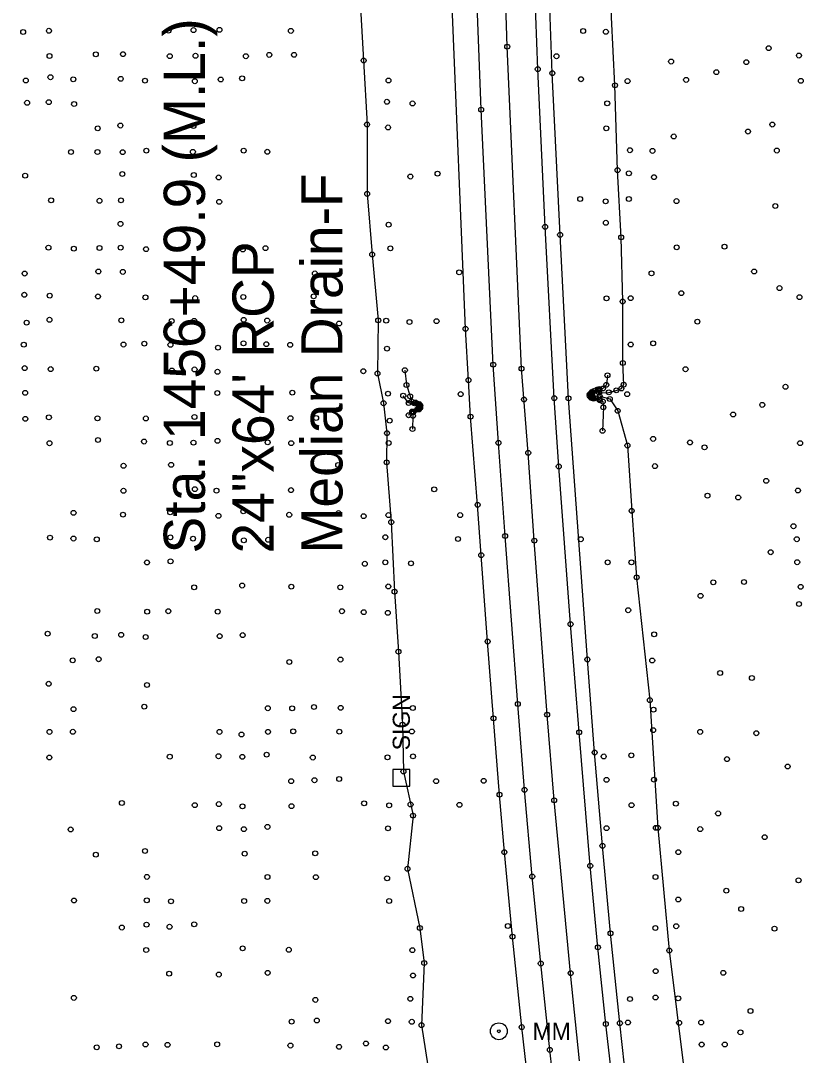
# Model space of a CAD drawing. Extents: x 20503438 to 20508873, y 7964251 to 7984667.
# Drawn here: x 20505239.1 to 20505557.8, y 7977994.1 to 7978415.4 of the extents above; entities that cross this region are included whole.
import ezdxf

# ---------------------------------------------------------------- set-up
doc = ezdxf.new("R2010")
doc.units = 0
for name, color, linetype in [('SurBreakLine', 7, 'Continuous'), ('SurConcreteSlab', 7, 'Continuous'), ('SurDrainageArrowUp', 7, 'Continuous'), ('SurEdgeRoadPaved', 7, 'Continuous'), ('SurEdgeShoulderPaved', 7, 'Continuous'), ('SurPointsNonDTM', 7, 'Continuous'), ('SurRoadPoints', 7, 'Continuous'), ('SurSurveyPoints', 7, 'Continuous'), ('SurTxtDrainage', 7, 'Continuous')]:
    doc.layers.add(name, color=color, linetype=linetype)

msp = doc.modelspace()

# ---------------------------------------------------------------- linework, layer by layer
at = {"layer": 'SurBreakLine'}
for points in [[(20505466.7, 7977991.92), (20505463.05, 7978027.55), (20505456.33, 7978097.95), (20505453.46, 7978132.8), (20505448.25, 7978203.68), (20505445.78, 7978239.4), (20505443.04, 7978273.69), (20505437.22, 7978404.79), (20505435.97, 7978443.35), (20505435.15, 7978478.03), (20505432.45, 7978640.01), (20505431.71, 7978709.45), (20505431.58, 7978734.45), (20505430.86, 7978759.44), (20505430.93, 7978784.44), (20505430.5, 7978796.56)], [(20505395.55, 7978273.04), (20505396.21, 7978267.06), (20505397.68, 7978262.44), (20505398.24, 7978260.35), (20505399.89, 7978259.89), (20505401.46, 7978259.23), (20505401.83, 7978258.63), (20505401.77, 7978257.83), (20505401.29, 7978257.05), (20505399.01, 7978255.99), (20505398.85, 7978254.48), (20505398.63, 7978249.1)], [(20505478.04, 7978270.98), (20505477.59, 7978267.09), (20505476.21, 7978265.6), (20505474.79, 7978265.37), (20505474.15, 7978265.26), (20505472.82, 7978264.75), (20505471.74, 7978264.27), (20505470.84, 7978263.31), (20505470.83, 7978262.58), (20505471.43, 7978261.81), (20505472.39, 7978261.47), (20505474.89, 7978260.84), (20505476.13, 7978260.28), (20505476.38, 7978257.95), (20505476.06, 7978248.37)], [(20505397.07, 7978254.73), (20505398.53, 7978256.23), (20505400.61, 7978257.17), (20505401.39, 7978257.62), (20505401.48, 7978258.17), (20505401.22, 7978258.76), (20505400.77, 7978259.23), (20505399.43, 7978259.56), (20505397.06, 7978259.72), (20505394.87, 7978262.67)]]:
    msp.add_lwpolyline(points, dxfattribs=at)
at = {"layer": 'SurConcreteSlab'}
msp.add_lwpolyline([(20505474.17, 7978264.74), (20505471.96, 7978263.92), (20505471.34, 7978263.43), (20505472.04, 7978262.14), (20505473.42, 7978261.59), (20505474.8, 7978261.17), (20505474.79, 7978260.96), (20505472.08, 7978261.71), (20505471.25, 7978262.16), (20505470.95, 7978262.87), (20505471.11, 7978263.57), (20505471.75, 7978264.1), (20505474.11, 7978265.13)], close=True, dxfattribs=at)
msp.add_lwpolyline([(20505399.03, 7978256.14), (20505400.94, 7978257.05), (20505401.45, 7978257.57), (20505401.59, 7978258.05), (20505401.54, 7978258.66), (20505401.3, 7978259.08), (20505400.8, 7978259.41), (20505399.57, 7978259.8)], dxfattribs=at)
at = {"layer": 'SurDrainageArrowUp'}
for points in [[(20505474.67, 7978263.82), (20505478.63, 7978264.02), (20505481.65, 7978264.86), (20505483.72, 7978265.63), (20505484.67, 7978267.18), (20505484.3, 7978276.01), (20505484.24, 7978301.05), (20505483.64, 7978327.15), (20505482.16, 7978354.51), (20505481.11, 7978389.07), (20505479.69, 7978416.8), (20505478.61, 7978443.73), (20505478.44, 7978471.06), (20505475.46, 7978502.13), (20505474.48, 7978523.38), (20505474.99, 7978533.6), (20505474.55, 7978545.64), (20505473.83, 7978573.07), (20505474.71, 7978624.25), (20505473.48, 7978673.92), (20505472.63, 7978723.22)], [(20505377.35, 7978422.89), (20505378.75, 7978399.15), (20505380.14, 7978373.07), (20505380.18, 7978344.83), (20505382.24, 7978320.18), (20505384.7, 7978293.38), (20505384.39, 7978271.7), (20505386.86, 7978259.61), (20505388.26, 7978247.46), (20505388.12, 7978235.54), (20505389.99, 7978211.16), (20505391.35, 7978182.89), (20505392.92, 7978158.44), (20505394.56, 7978128.75), (20505394.95, 7978109.7), (20505398.87, 7978091.71), (20505396.6, 7978070.07), (20505401.67, 7978045.94), (20505403.43, 7978031.68), (20505402.32, 7978006.39), (20505406.53, 7977979.39)], [(20505474.88, 7978262.46), (20505478.99, 7978261.36), (20505482.21, 7978256.52), (20505486.17, 7978242.38), (20505487.91, 7978215.78), (20505489.93, 7978188.71), (20505495.31, 7978138.74), (20505498.58, 7978086.73), (20505503.22, 7978036.77), (20505509.44, 7977986.63), (20505514.32, 7977937.98), (20505520.92, 7977890), (20505527.82, 7977841.73), (20505542.62, 7977744.41), (20505553.31, 7977670.21)]]:
    msp.add_lwpolyline(points, dxfattribs=at)
at = {"layer": 'SurEdgeRoadPaved'}
for points in [[(20505463.18, 7977920.65), (20505454.58, 7977996.31), (20505450.89, 7978031.46), (20505447.41, 7978066.92), (20505444.29, 7978102.21), (20505441.55, 7978137.15), (20505436.35, 7978205.55), (20505433.64, 7978243.47), (20505431.53, 7978275.3), (20505426.62, 7978379.16), (20505424.19, 7978443.31), (20505423.37, 7978477.17), (20505421.86, 7978573.74), (20505421.02, 7978610.89), (20505420.15, 7978671.98), (20505420.51, 7978709.3), (20505420.18, 7978734.3), (20505419.46, 7978759.29), (20505419.53, 7978784.3), (20505418.19, 7978836.37)], [(20505484.78, 7977942.17), (20505477.37, 7978006.84), (20505474.16, 7978038.05), (20505471.02, 7978071.25), (20505466.52, 7978125.62), (20505463.03, 7978169.65), (20505458.22, 7978233.87), (20505456.38, 7978261.7), (20505452.65, 7978331.42), (20505449.66, 7978395.61), (20505448.48, 7978428.35), (20505447.47, 7978464.74), (20505446.76, 7978498.61), (20505444.84, 7978603.27), (20505443.98, 7978671.39), (20505443.11, 7978709.6), (20505442.78, 7978734.59), (20505442.86, 7978759.6), (20505442.33, 7978784.59), (20505442.48, 7978812.32)]]:
    msp.add_lwpolyline(points, dxfattribs=at)
at = {"layer": 'SurEdgeShoulderPaved'}
for points in [[(20505486.93, 7977972.52), (20505483.11, 7978007.2), (20505479.29, 7978043.79), (20505475.99, 7978079.42), (20505472.82, 7978117.44), (20505469.87, 7978155.29), (20505462.19, 7978261.58), (20505458.76, 7978328.16), (20505455.59, 7978394), (20505454.25, 7978428.29), (20505453.33, 7978459.97), (20505451.73, 7978529.85), (20505451.25, 7978561.06), (20505450.65, 7978609.09), (20505449.7, 7978709.68), (20505449.58, 7978734.68), (20505448.86, 7978759.68), (20505448.73, 7978784.68), (20505448.43, 7978797.39)], [(20505450.99, 7977936.46), (20505443.13, 7978005.6), (20505439.35, 7978042.41), (20505436.05, 7978076.83), (20505434.09, 7978100.23), (20505431.61, 7978131.31), (20505429.24, 7978162.59), (20505426.65, 7978197.75), (20505425.16, 7978218.23), (20505422.3, 7978254.13), (20505421.45, 7978269.03), (20505420.26, 7978289.89), (20505414.68, 7978424.62)]]:
    msp.add_lwpolyline(points, dxfattribs=at)
at = {"layer": 'SurPointsNonDTM'}
msp.add_circle((20505444.04, 7978261.14), 1, dxfattribs=at)
at = {"layer": 'SurRoadPoints'}
msp.add_lwpolyline([(20505397.52, 7978107.07), (20505397.52, 7978107.07), (20505397.52, 7978110.5), (20505390.66, 7978110.5), (20505390.66, 7978103.64), (20505397.52, 7978103.64), (20505397.52, 7978107.07)], dxfattribs=at)
for radius in [3.43, 0.571]:
    msp.add_circle((20505433.81, 7978003.9), radius, dxfattribs=at)
at = {"layer": 'SurSurveyPoints'}
for centre in [(20505240.09, 7978410.76), (20505250.6, 7978411.26), (20505299.32, 7978411.31), (20505309.46, 7978411.54), (20505320.04, 7978411.63), (20505349.13, 7978411.2), (20505468.16, 7978411.17), (20505477.41, 7978410.85), (20505437.22, 7978404.79), (20505543.7, 7978404.19), (20505250.86, 7978400.98), (20505269.69, 7978401.65), (20505280.75, 7978401.73), (20505299.8, 7978400.91), (20505310.29, 7978401.08), (20505330.8, 7978400.9), (20505340.32, 7978401.44), (20505350.41, 7978401.45), (20505457.26, 7978400.89), (20505556.02, 7978401.16), (20505378.75, 7978399.15), (20505449.66, 7978395.61), (20505503.95, 7978398.72), (20505534.58, 7978398.47), (20505251.21, 7978392.35), (20505260.51, 7978391.51), (20505279.83, 7978391.7), (20505320.55, 7978391.42), (20505329.26, 7978391.91), (20505455.59, 7978394), (20505467.25, 7978391.52), (20505510.07, 7978391.26), (20505522.4, 7978394.4), (20505241.17, 7978391.01), (20505289.72, 7978390.94), (20505309.99, 7978390.72), (20505388.89, 7978391), (20505481.11, 7978389.07), (20505486.23, 7978390.77), (20505556.8, 7978390.87), (20505241.71, 7978381.94), (20505250.52, 7978382.2), (20505260.85, 7978381.42), (20505388.24, 7978382.35), (20505398.67, 7978381.68), (20505426.62, 7978379.16), (20505477.95, 7978381.7), (20505270.46, 7978371.53), (20505279.69, 7978372.67), (20505309.48, 7978372.49), (20505380.14, 7978373.07), (20505388.7, 7978371.9), (20505477.56, 7978371.56), (20505535.28, 7978370.22), (20505545.18, 7978373.07), (20505505.03, 7978368.25), (20505259.57, 7978361.89), (20505270.35, 7978361.88), (20505280.63, 7978361.84), (20505290.27, 7978362.46), (20505309.22, 7978361.94), (20505329.91, 7978362.47), (20505339.53, 7978361.99), (20505487.2, 7978362.62), (20505496.39, 7978362.34), (20505547.02, 7978362.49), (20505482.16, 7978354.51), (20505240.9, 7978352.29), (20505280.5, 7978352.94), (20505309.57, 7978352.52), (20505319.7, 7978351.54), (20505397.79, 7978351.9), (20505408.85, 7978353.09), (20505486.78, 7978353.24), (20505497.01, 7978351.65), (20505251.47, 7978342.22), (20505271.17, 7978342.05), (20505279.95, 7978342.22), (20505319.94, 7978341.6), (20505380.18, 7978344.83), (20505466.91, 7978342.75), (20505477.3, 7978341.81), (20505486.78, 7978342.75), (20505506.16, 7978341.91), (20505546.4, 7978339.91), (20505279.72, 7978332.63), (20505388.92, 7978332.29), (20505477.38, 7978333.09), (20505452.65, 7978331.42), (20505458.76, 7978328.16), (20505483.64, 7978327.15), (20505250.38, 7978322.97), (20505260.74, 7978322.55), (20505271.21, 7978322.83), (20505279.82, 7978322.94), (20505290.14, 7978322.35), (20505329.57, 7978322.24), (20505338.77, 7978322.75), (20505382.24, 7978320.18), (20505389.64, 7978322.66), (20505506.23, 7978323.09), (20505525.72, 7978323.37), (20505240.7, 7978312.4), (20505270.73, 7978313.25), (20505280.68, 7978313.09), (20505358.89, 7978312.45), (20505417.69, 7978312.88), (20505495.99, 7978312.48), (20505537.75, 7978313.23), (20505240.59, 7978303.77), (20505250.91, 7978303.4), (20505270.59, 7978303.1), (20505289.89, 7978302.73), (20505329.74, 7978302.89), (20505358.39, 7978303.15), (20505508.11, 7978304.41), (20505548.09, 7978306.49), (20505556.24, 7978302.81), (20505310.16, 7978302.41), (20505477.69, 7978302.32), (20505484.24, 7978301.05), (20505487.48, 7978302.38), (20505241.5, 7978292.42), (20505250.81, 7978293.59), (20505280.09, 7978293.37), (20505300.58, 7978293.08), (20505309.72, 7978293.13), (20505329.9, 7978293.57), (20505339.49, 7978293.27), (20505368.76, 7978292.08), (20505384.7, 7978293.38), (20505387.95, 7978293.24), (20505397.41, 7978292.66), (20505408.46, 7978293.04), (20505514.66, 7978292.83), (20505420.26, 7978289.89), (20505240.35, 7978283.45), (20505280.95, 7978283.49), (20505289.45, 7978283.85), (20505300.07, 7978283.37), (20505319.46, 7978282.23), (20505329.84, 7978284.02), (20505339.14, 7978283.65), (20505348.84, 7978283.39), (20505388.26, 7978281.85), (20505487.52, 7978283.52), (20505496.66, 7978284.01), (20505240.7, 7978273.91), (20505251.3, 7978273.51), (20505269.88, 7978273.7), (20505309.9, 7978273.37), (20505431.53, 7978275.3), (20505443.04, 7978273.69), (20505484.3, 7978276.01), (20505509.85, 7978273.46), (20505300.69, 7978272.95), (20505319.23, 7978272.42), (20505378.63, 7978272.64), (20505384.39, 7978271.7), (20505395.55, 7978273.04), (20505421.45, 7978269.03), (20505478.04, 7978270.98), (20505396.21, 7978267.06), (20505474.11, 7978265.13), (20505474.15, 7978265.26), (20505474.79, 7978265.37), (20505476.21, 7978265.6), (20505477.59, 7978267.09), (20505481.65, 7978264.86), (20505483.72, 7978265.63), (20505484.67, 7978267.18), (20505550.55, 7978266.31), (20505240.93, 7978263.83), (20505319.18, 7978263.77), (20505349.7, 7978263.91), (20505388.68, 7978263.51), (20505394.87, 7978262.67), (20505397.68, 7978262.44), (20505418.26, 7978263.32), (20505456.38, 7978261.7), (20505462.19, 7978261.58), (20505470.83, 7978262.58), (20505470.84, 7978263.31), (20505470.95, 7978262.87), (20505471.11, 7978263.57), (20505471.25, 7978262.16), (20505471.34, 7978263.43), (20505471.43, 7978261.81), (20505471.74, 7978264.27), (20505471.75, 7978264.1), (20505471.96, 7978263.92), (20505472.04, 7978262.14), (20505472.08, 7978261.71), (20505472.39, 7978261.47), (20505472.82, 7978264.75), (20505473.42, 7978261.59), (20505474.17, 7978264.74), (20505474.67, 7978263.82), (20505474.79, 7978260.96), (20505474.8, 7978261.17), (20505474.88, 7978262.46), (20505474.89, 7978260.84), (20505478.63, 7978264.02), (20505478.99, 7978261.36), (20505486.08, 7978263.29), (20505386.86, 7978259.61), (20505397.06, 7978259.72), (20505398.24, 7978260.35), (20505399.43, 7978259.56), (20505399.57, 7978259.8), (20505399.89, 7978259.89), (20505400.61, 7978257.17), (20505400.77, 7978259.23), (20505400.8, 7978259.41), (20505400.94, 7978257.05), (20505401.22, 7978258.76), (20505401.29, 7978257.05), (20505401.3, 7978259.08), (20505401.39, 7978257.62), (20505401.45, 7978257.57), (20505401.46, 7978259.23), (20505401.48, 7978258.17), (20505401.54, 7978258.66), (20505401.59, 7978258.05), (20505401.77, 7978257.83), (20505401.83, 7978258.63), (20505476.13, 7978260.28), (20505476.38, 7978257.95), (20505482.21, 7978256.52), (20505541.09, 7978258.93), (20505241, 7978253.26), (20505250.59, 7978253.85), (20505270.35, 7978253.48), (20505290.05, 7978253.42), (20505309.85, 7978254.03), (20505348.93, 7978253.52), (20505359.4, 7978253.59), (20505389.36, 7978252.51), (20505397.07, 7978254.73), (20505398.53, 7978256.23), (20505398.85, 7978254.48), (20505399.01, 7978255.99), (20505399.03, 7978256.14), (20505422.3, 7978254.13), (20505529.21, 7978255.03), (20505398.63, 7978249.1), (20505476.06, 7978248.37), (20505270.58, 7978244.65), (20505289.33, 7978244), (20505319.23, 7978244.31), (20505388.26, 7978247.46), (20505496.62, 7978245.09), (20505250.81, 7978243.33), (20505299.86, 7978243.42), (20505309.43, 7978243.58), (20505339.68, 7978243.67), (20505349.27, 7978243.36), (20505388.95, 7978243.43), (20505433.64, 7978243.47), (20505486.17, 7978242.38), (20505511.67, 7978243.65), (20505517.59, 7978241.63), (20505556.49, 7978243.34), (20505388.12, 7978235.54), (20505445.78, 7978239.4), (20505280.99, 7978234.14), (20505300.35, 7978234.54), (20505368.36, 7978234.45), (20505458.22, 7978233.87), (20505497.38, 7978234.02), (20505542.7, 7978228.03), (20505280.92, 7978223.97), (20505310.04, 7978224.62), (20505318.83, 7978223.99), (20505349.16, 7978224.24), (20505407.51, 7978224.54), (20505555.61, 7978224.07), (20505518.79, 7978221.95), (20505531.3, 7978221.22), (20505260.63, 7978214.99), (20505300, 7978215.19), (20505329.75, 7978215.59), (20505368.55, 7978214.88), (20505425.16, 7978218.23), (20505487.91, 7978215.78), (20505280.74, 7978214.25), (20505319.62, 7978213.75), (20505348.46, 7978214.19), (20505378.74, 7978213.63), (20505388.84, 7978214.07), (20505389.99, 7978211.16), (20505418.05, 7978214.06), (20505553.77, 7978209.53), (20505251.01, 7978204.9), (20505260.56, 7978204.5), (20505270.08, 7978204.21), (20505300.05, 7978205.02), (20505309.29, 7978204.46), (20505329.98, 7978203.81), (20505339.86, 7978204.02), (20505387.6, 7978205.04), (20505417.16, 7978204.34), (20505436.35, 7978205.55), (20505448.25, 7978203.68), (20505467.18, 7978204.24), (20505555.13, 7978204.23), (20505426.65, 7978197.75), (20505544.52, 7978198.95), (20505290.54, 7978194.79), (20505300.13, 7978195.26), (20505379.24, 7978194.24), (20505387.56, 7978194.82), (20505398.03, 7978194.41), (20505478.11, 7978194.82), (20505487.81, 7978194.82), (20505555.32, 7978194.87), (20505329.27, 7978185.36), (20505349.29, 7978184.92), (20505388.79, 7978185.03), (20505489.93, 7978188.71), (20505521.13, 7978186.71), (20505533.64, 7978186.84), (20505556.74, 7978184.84), (20505309.75, 7978184.67), (20505369.26, 7978184.68), (20505391.35, 7978182.89), (20505515.97, 7978181.19), (20505556.03, 7978177.85), (20505270.28, 7978175), (20505290.61, 7978174.75), (20505299.2, 7978174.91), (20505319.33, 7978174.75), (20505369.92, 7978174.93), (20505378.79, 7978174.53), (20505388.59, 7978174.28), (20505486.51, 7978175.33), (20505463.03, 7978169.65), (20505250.07, 7978165.76), (20505269.26, 7978164.82), (20505280, 7978165.32), (20505289.96, 7978164.43), (20505320.11, 7978164.79), (20505329.5, 7978165.2), (20505497.07, 7978165.5), (20505429.24, 7978162.59), (20505270.83, 7978155.37), (20505392.92, 7978158.44), (20505469.87, 7978155.29), (20505260.28, 7978154.94), (20505348.5, 7978154.26), (20505369.3, 7978155.24), (20505496.28, 7978154.87), (20505523.91, 7978149.77), (20505536.87, 7978147.75), (20505250.49, 7978145.4), (20505290.54, 7978144.9), (20505495.31, 7978138.74), (20505260.59, 7978135.06), (20505289.42, 7978136.08), (20505339.75, 7978135.43), (20505349.66, 7978135.39), (20505358.54, 7978135.92), (20505369.39, 7978135.59), (20505398.75, 7978135.52), (20505441.55, 7978137.15), (20505496.8, 7978134.83), (20505431.61, 7978131.31), (20505453.46, 7978132.8), (20505250.83, 7978125.8), (20505260.36, 7978125.85), (20505320.05, 7978125.8), (20505339.81, 7978125.8), (20505350.09, 7978126.02), (20505368.85, 7978125.86), (20505394.56, 7978128.75), (20505398.41, 7978125.95), (20505496.65, 7978126.5), (20505515.8, 7978125.8), (20505329.02, 7978124.73), (20505466.52, 7978125.62), (20505538.66, 7978125.24), (20505472.82, 7978117.44), (20505250.77, 7978115.36), (20505299.79, 7978115.68), (20505319.64, 7978115.88), (20505329.34, 7978115.64), (20505339.25, 7978116.51), (20505358.04, 7978115.34), (20505388.45, 7978115.42), (20505398.84, 7978115.82), (20505476.52, 7978115.81), (20505487.76, 7978116.25), (20505526.73, 7978114.71), (20505394.95, 7978109.7), (20505551.42, 7978111.71), (20505349.22, 7978105.75), (20505358.72, 7978106.11), (20505368.77, 7978106.61), (20505408.25, 7978105.72), (20505427.63, 7978105.86), (20505477.67, 7978106.28), (20505497.01, 7978106.32), (20505444.29, 7978102.21), (20505280.31, 7978096.86), (20505319.81, 7978096.4), (20505378.93, 7978096.72), (20505434.09, 7978100.23), (20505456.33, 7978097.95), (20505505.92, 7978096.56), (20505309.98, 7978095.95), (20505329.4, 7978095.49), (20505349.36, 7978095.56), (20505389.15, 7978095.87), (20505397.86, 7978096.27), (20505417.77, 7978096.08), (20505487.86, 7978095.96), (20505523.09, 7978092.6), (20505398.87, 7978091.71), (20505259.43, 7978086.08), (20505319.92, 7978086.58), (20505329.99, 7978086.19), (20505339.57, 7978087.11), (20505388.68, 7978086.53), (20505477.68, 7978086.59), (20505497.75, 7978086.73), (20505498.58, 7978086.73), (20505515.82, 7978086.21), (20505542.06, 7978082.94), (20505269.7, 7978075.8), (20505289.7, 7978077.3), (20505330.32, 7978076.19), (20505359.04, 7978076.35), (20505436.05, 7978076.83), (20505475.99, 7978079.42), (20505506.91, 7978076.83), (20505471.02, 7978071.25), (20505396.6, 7978070.07), (20505447.41, 7978066.92), (20505290.5, 7978066.75), (20505339.6, 7978066.71), (20505359.31, 7978066.66), (20505388.3, 7978066.19), (20505497.62, 7978066.7), (20505555.87, 7978065.38), (20505526.44, 7978061.13), (20505260.81, 7978057.14), (20505290.43, 7978057.22), (20505300.32, 7978056.83), (20505330.1, 7978056.92), (20505339.56, 7978056.99), (20505389.13, 7978056.97), (20505506.88, 7978057.57), (20505532.51, 7978053.69), (20505280.28, 7978046.12), (20505290.35, 7978047.33), (20505299.73, 7978046.46), (20505309.77, 7978047.47), (20505401.67, 7978045.94), (20505437.48, 7978046.75), (20505497.56, 7978045.94), (20505506.05, 7978046.67), (20505439.35, 7978042.41), (20505479.29, 7978043.79), (20505546.05, 7978045.7), (20505329.48, 7978037.67), (20505474.16, 7978038.05), (20505290.22, 7978036.97), (20505348.3, 7978037.08), (20505398.6, 7978036.92), (20505503.22, 7978036.77), (20505403.43, 7978031.68), (20505450.89, 7978031.46), (20505299.55, 7978027.36), (20505319.79, 7978026.99), (20505339.66, 7978027.66), (20505398.85, 7978026.61), (20505463.05, 7978027.55), (20505497.66, 7978028.37), (20505525.21, 7978027.69), (20505260.77, 7978017.48), (20505359.1, 7978016.68), (20505397.75, 7978017.11), (20505487.23, 7978017.02), (20505497.63, 7978017.66), (20505506.87, 7978017.33), (20505536.28, 7978012.14), (20505359.7, 7978008.28), (20505388.67, 7978008.02), (20505349.43, 7978007.81), (20505398.35, 7978007.78), (20505402.32, 7978006.39), (20505443.13, 7978005.6), (20505477.37, 7978006.84), (20505483.11, 7978007.2), (20505486.38, 7978007.46), (20505507.21, 7978007.34), (20505516.19, 7978007.47), (20505532.2, 7978003.45), (20505270.05, 7977997.38), (20505279.11, 7977997.77), (20505289.95, 7977998.53), (20505298.91, 7977998.39), (20505319.1, 7977998.56), (20505348.94, 7977998.07), (20505368.74, 7977997.57), (20505379.69, 7977998.94), (20505387.81, 7977997.29), (20505454.58, 7977996.31), (20505516.39, 7977998.49), (20505525.82, 7977998.5)]:
    msp.add_circle(centre, 1, dxfattribs=at)

# ---------------------------------------------------------------- texts
at = {"layer": 'SurRoadPoints'}
for s, rotation, p in [('SIGN', 90, (20505397.59, 7978118.28)), ('MM', 360, (20505447.52, 7978000.4))]:
    msp.add_text(s, height=6.995, rotation=rotation, dxfattribs=at).set_placement(p)
at = {"layer": 'SurTxtDrainage'}
for s, p in [('Sta. 1456+49.9 (M.L.)', (20505314.13, 7978198.4)), ('Median Drain-F', (20505370.13, 7978198.4)), ('24"x64\' RCP', (20505342.13, 7978198.4))]:
    msp.add_text(s, height=16.8, rotation=90, dxfattribs=at).set_placement(p)

doc.saveas('drawing.dxf')
